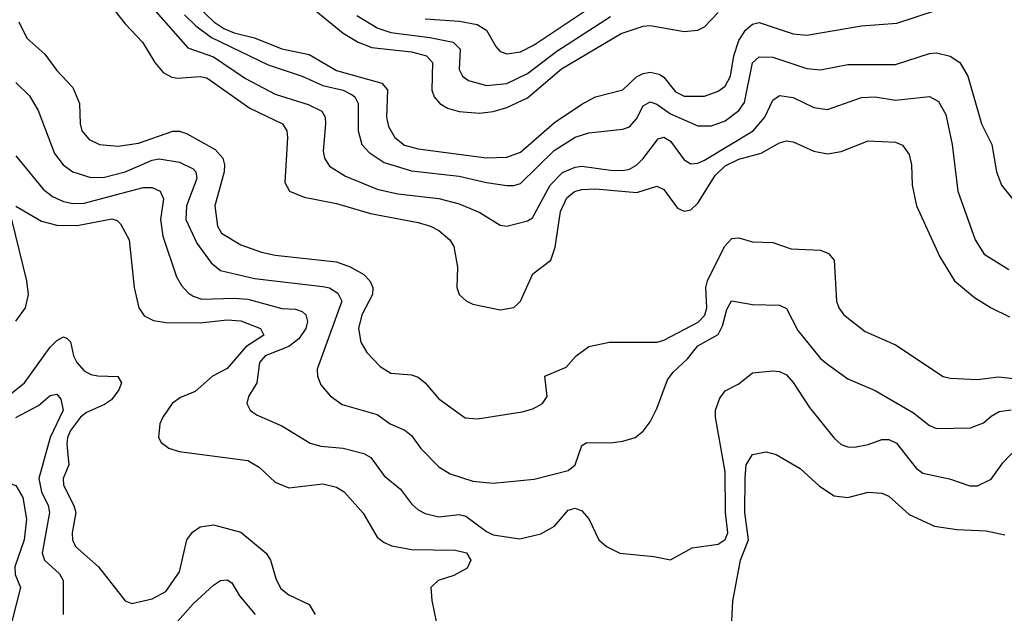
# Model space of a CAD drawing. Header units: inches. Extents: x 1308407 to 1441228, y 959628 to 1036311.
# Tile 400 of 656: x 1374321 to 1377209, y 1012314 to 1014056. Entities that reach past the tile are written whole.
import ezdxf

# ---------------------------------------------------------------- set-up
doc = ezdxf.new("R2010")
doc.units = ezdxf.units.IN
doc.header["$MEASUREMENT"] = 0
doc.layers.add('B3071', color=7, linetype='Continuous')

msp = doc.modelspace()

# ---------------------------------------------------------------- linework, layer by layer
at = {"layer": 'B3071', "color": 5}
for points, elevation in [([(1375510, 1014058.2), (1375611.4, 1014051.4), (1375662.4, 1014042.4), (1375690, 1014025.1), (1375717.2, 1013977.2), (1375730, 1013963), (1375750, 1013956.2), (1375790, 1013961.6), (1375830, 1013982.3), (1376050, 1014129.7)], 3260), ([(1374601.4, 1014081.4), (1374630, 1014043.7), (1374681.2, 1013990), (1374717, 1013930), (1374741.5, 1013901.5), (1374767.1, 1013887.1), (1374784.1, 1013884.1), (1374850, 1013889.3), (1374870, 1013885.3), (1374996, 1013796), (1375092.3, 1013750), (1375105.1, 1013730), (1375106.5, 1013710), (1375098.7, 1013578.7), (1375112.9, 1013552.9), (1375155.1, 1013535.1), (1375250, 1013516.3), (1375350, 1013487.5), (1375490, 1013461.1), (1375526, 1013450), (1375550, 1013437), (1375582.8, 1013410), (1375594, 1013390), (1375605.5, 1013330), (1375602.8, 1013270), (1375610.3, 1013250), (1375630.9, 1013230.9), (1375650, 1013221.1), (1375730, 1013204.3), (1375770, 1013211.8), (1375779.8, 1013220.2), (1375790, 1013230.2), (1375826.2, 1013310), (1375879, 1013350), (1375891.8, 1013388.2), (1375907.3, 1013492.7), (1375926.3, 1013533.7), (1375948.3, 1013551.6), (1375970, 1013558.1), (1376010, 1013559.7), (1376131.5, 1013548.5), (1376190, 1013567.8), (1376210, 1013557.4), (1376250, 1013502.8), (1376270, 1013493.6), (1376290, 1013497.8), (1376310, 1013517.4), (1376361.1, 1013598.9), (1376390, 1013627.3), (1376430, 1013647.1), (1376495.5, 1013664.5), (1376550, 1013695.1), (1376570, 1013700.5), (1376590, 1013697.3), (1376650.1, 1013670.1), (1376690, 1013662.4), (1376730, 1013669.4), (1376810, 1013700.2), (1376890, 1013696.8), (1376910, 1013687.8), (1376930, 1013660.5), (1376936.3, 1013630), (1376938.8, 1013570), (1376951.8, 1013510), (1377020.2, 1013360.2), (1377063.2, 1013290), (1377121.2, 1013241.2), (1377170.2, 1013210), (1377224.1, 1013184.1)], 3120), ([(1374720.3, 1014080.3), (1374813.9, 1013973.9), (1374890, 1013947.4), (1374983.8, 1013883.8), (1375070, 1013837.3), (1375166.7, 1013806.7), (1375207.7, 1013787.7), (1375216.8, 1013770), (1375218.3, 1013750), (1375211.5, 1013670), (1375214.8, 1013650), (1375230, 1013626), (1375277, 1013597), (1375370, 1013559.1), (1375430, 1013544.5), (1375550, 1013530.9), (1375610, 1013516), (1375670.2, 1013490), (1375730, 1013453), (1375750, 1013450.1), (1375810, 1013465.7), (1375825.3, 1013474.7), (1375876.8, 1013570), (1375912.7, 1013607.3), (1375950, 1013623.4), (1375970, 1013625.9), (1376054.4, 1013614.4), (1376090, 1013613), (1376110, 1013617.3), (1376130, 1013629), (1376150, 1013649), (1376193.3, 1013706.7), (1376210, 1013711.1), (1376230, 1013699.3), (1376270, 1013644.6), (1376290, 1013633.2), (1376310, 1013635.1), (1376330, 1013644), (1376472.5, 1013730), (1376506.4, 1013770), (1376530, 1013819.7), (1376550, 1013833.7), (1376590, 1013827.8), (1376650, 1013798.2), (1376690, 1013792.8), (1376790, 1013827.3), (1376830, 1013829.5), (1376890, 1013819.5), (1376990, 1013830.9), (1377015.7, 1013815.7), (1377037.6, 1013777.6), (1377055.8, 1013690), (1377072.9, 1013552.9), (1377123.3, 1013410), (1377150, 1013367.6), (1377222.6, 1013322.6)], 3140), ([(1374804.8, 1014070), (1374838.1, 1014038.1), (1374883.7, 1014003.7), (1375050, 1013923.8), (1375150, 1013890.4), (1375210, 1013863.2), (1375270, 1013849.3), (1375295.9, 1013835.9), (1375303.9, 1013830), (1375314.2, 1013810), (1375314.2, 1013730), (1375325, 1013690), (1375346.1, 1013666.1), (1375390, 1013636.8), (1375470, 1013612.2), (1375610, 1013596.5), (1375690, 1013577.8), (1375750, 1013569.6), (1375770, 1013569.6), (1375790, 1013575.7), (1375888.3, 1013671.7), (1375950, 1013711.7), (1375990, 1013724.4), (1376090, 1013735.1), (1376110, 1013741.3), (1376130, 1013765.4), (1376150, 1013802.8), (1376170, 1013814.5), (1376190, 1013807.9), (1376230, 1013779.4), (1376310, 1013744.5), (1376350, 1013744.5), (1376390, 1013759.4), (1376430, 1013789.1), (1376447.1, 1013812.9), (1376470, 1013929.1), (1376490, 1013947.5), (1376530, 1013946.5), (1376630, 1013912.5), (1376670, 1013909), (1376750, 1013924.7), (1376890, 1013924.2), (1376990, 1013957), (1377010, 1013958.7), (1377050, 1013948.8), (1377078.2, 1013930), (1377101.6, 1013890), (1377141.7, 1013750), (1377172.5, 1013690), (1377185.9, 1013610), (1377200.5, 1013570), (1377265.2, 1013490)], 3160), ([(1374848.5, 1014090), (1374890.5, 1014050), (1374920.1, 1014030), (1374950, 1014017.9), (1375010, 1014002.6), (1375090, 1013970.7), (1375170, 1013953.9), (1375250, 1013906.6), (1375383.5, 1013870), (1375399.9, 1013850), (1375397.4, 1013770), (1375402.9, 1013742.9), (1375421.1, 1013710), (1375450, 1013687.4), (1375490, 1013677), (1375690, 1013651), (1375750, 1013652.7), (1375790, 1013667.2), (1375890, 1013754), (1375970, 1013807.9), (1376010, 1013829.7), (1376090, 1013850.6), (1376130, 1013888.1), (1376150, 1013898.2), (1376170, 1013902.5), (1376196.2, 1013896.2), (1376210, 1013886.9), (1376244.5, 1013844.5), (1376270, 1013831.9), (1376330, 1013831.9), (1376370, 1013845.8), (1376390, 1013860.7), (1376406, 1013890), (1376416.1, 1013950), (1376430, 1013994.8), (1376450, 1014025.6), (1376470, 1014043.1), (1376490, 1014047.8), (1376590, 1014014.8), (1376630, 1014010.5), (1376790, 1014038.1), (1376893.7, 1014046.3), (1377010, 1014083.8)], 3180), ([(1375190, 1014081.8), (1375270, 1014016.6), (1375313.5, 1013990), (1375354.1, 1013974.1), (1375470, 1013962.1), (1375514.5, 1013950), (1375531.6, 1013930), (1375529.5, 1013849.5), (1375537.1, 1013830), (1375553.7, 1013810), (1375576.1, 1013796.1), (1375610, 1013786.5), (1375670, 1013781.8), (1375710, 1013786.1), (1375750, 1013798.2), (1375810, 1013827), (1375910, 1013911.6), (1376084.8, 1014015.2), (1376150, 1014036.7), (1376170, 1014038.5), (1376270, 1014021.3), (1376310, 1014025.6), (1376330, 1014035), (1376370, 1014076.8)], 3220), ([(1375310, 1014068), (1375371.3, 1014031.3), (1375410, 1014018.7), (1375524, 1014004), (1375592, 1013990), (1375613.3, 1013970), (1375610.1, 1013910), (1375619.7, 1013890), (1375637.8, 1013877.8), (1375690, 1013863), (1375750, 1013868.9), (1375810, 1013897.7), (1375896.5, 1013963.5), (1376054.3, 1014065.7)], 3240), ([(1374318.9, 1014050), (1374342.2, 1014002.2), (1374394.5, 1013954.5), (1374430, 1013907.3), (1374476.7, 1013856.7), (1374496.4, 1013810), (1374498.5, 1013750), (1374503.8, 1013730), (1374524.4, 1013704.4), (1374555.5, 1013690), (1374610, 1013684.7), (1374670, 1013693.9), (1374770, 1013728.8), (1374790, 1013728.7), (1374810, 1013721.6), (1374894.7, 1013674.7), (1374916.6, 1013650), (1374921.7, 1013630), (1374920.6, 1013610), (1374893.7, 1013510), (1374900.9, 1013450), (1374913.1, 1013430), (1374970, 1013395.4), (1375030, 1013374.1), (1375070, 1013365.3), (1375250, 1013345.8), (1375290.4, 1013330.4), (1375330, 1013307.8), (1375348.3, 1013290), (1375357.2, 1013270), (1375355.6, 1013250), (1375324.9, 1013190), (1375314.6, 1013150), (1375321.3, 1013110), (1375339.6, 1013079.6), (1375378.3, 1013038.3), (1375410, 1013018.9), (1375470, 1013013.3), (1375490, 1013006.8), (1375510.4, 1012990.4), (1375550, 1012943.2), (1375627.2, 1012887.2), (1375664.3, 1012884.3), (1375794.5, 1012905.5), (1375825.9, 1012914.1), (1375854.7, 1012930), (1375867.8, 1012950), (1375860.9, 1013010), (1375924, 1013036), (1375953.4, 1013070), (1375990, 1013096.6), (1376050.6, 1013109.5), (1376190.4, 1013109.6), (1376210, 1013115.3), (1376311.2, 1013168.8), (1376330.9, 1013189.1), (1376336.9, 1013210), (1376333.7, 1013270), (1376338.8, 1013290), (1376388.7, 1013390), (1376410, 1013414.3), (1376430, 1013415.6), (1376470, 1013404.1), (1376530, 1013402), (1376583.6, 1013383.6), (1376670, 1013379.3), (1376693.4, 1013370), (1376710.2, 1013350), (1376716.9, 1013230), (1376723.9, 1013210), (1376738.3, 1013190), (1376800.9, 1013140.9), (1376890, 1013102.2), (1377030, 1013009.3), (1377050, 1013004.3), (1377130, 1013000.5), (1377192.1, 1013007.9), (1377290, 1012996.9)], 3080), ([(1374310, 1013872), (1374350, 1013832.7), (1374375.7, 1013790), (1374423.5, 1013663.5), (1374448.7, 1013630), (1374476.9, 1013610), (1374530, 1013592.8), (1374570, 1013593.6), (1374630, 1013609.2), (1374710, 1013643.5), (1374730, 1013647.8), (1374790, 1013637.9), (1374830, 1013618.2), (1374837.5, 1013610), (1374841.1, 1013590), (1374810.4, 1013510), (1374808.1, 1013470), (1374840.6, 1013400.6), (1374882.9, 1013342.9), (1374910, 1013319.6), (1375010, 1013296), (1375210, 1013273.1), (1375230, 1013268.8), (1375253.8, 1013253.8), (1375265.6, 1013230), (1375194, 1013030), (1375194.2, 1013010), (1375204.1, 1012984.1), (1375232.1, 1012952.1), (1375266.7, 1012926.7), (1375370, 1012897.6), (1375407.6, 1012870), (1375451.1, 1012851.1), (1375470, 1012835.9), (1375498, 1012798), (1375550, 1012744), (1375583.6, 1012723.6), (1375650, 1012701.8), (1375710, 1012695.5), (1375830, 1012707.5), (1375930, 1012732.9), (1375950.6, 1012750), (1375970, 1012806.7), (1375984.9, 1012815.1), (1376054.4, 1012814.4), (1376090, 1012819), (1376126, 1012830), (1376150, 1012848.5), (1376170, 1012876.3), (1376190, 1012914.8), (1376221.2, 1012998.8), (1376238, 1013022), (1376279.7, 1013060.3), (1376310, 1013099.2), (1376370, 1013132.3), (1376382.1, 1013157.9), (1376394.8, 1013205.2), (1376408.7, 1013231.3), (1376470, 1013220.2), (1376550, 1013217.8), (1376570, 1013208.9), (1376603.8, 1013143.8), (1376670, 1013061.8), (1376690, 1013044.6), (1376750, 1013002.3), (1376830, 1012967.6), (1376942.3, 1012902.3), (1376990, 1012865.5), (1377010, 1012855.8), (1377110, 1012858), (1377147.5, 1012872.5), (1377170, 1012892.4), (1377194.1, 1012905.9), (1377229.3, 1012910.7)], 3060), ([(1374310, 1013656), (1374390, 1013558.4), (1374417.6, 1013537.6), (1374450, 1013522.7), (1374477, 1013517), (1374510, 1013517.1), (1374683.7, 1013563.7), (1374710, 1013563.1), (1374732.8, 1013552.8), (1374742.7, 1013530), (1374734.2, 1013470), (1374740.5, 1013420.5), (1374781.3, 1013301.3), (1374795.6, 1013275.6), (1374814.9, 1013254.9), (1374830, 1013244.2), (1374855.5, 1013235.5), (1374950, 1013239.1), (1374990, 1013235.9), (1375090, 1013208.9), (1375130, 1013206), (1375150, 1013199.6), (1375160.1, 1013190), (1375165.3, 1013170), (1375160.4, 1013150), (1375140.3, 1013119.7), (1375110, 1013096.8), (1375041.3, 1013070), (1375024.3, 1013050), (1375016.4, 1012990), (1374992.6, 1012950), (1374987.4, 1012930), (1374997, 1012910), (1375015.9, 1012895.9), (1375090, 1012864.3), (1375173.1, 1012813.1), (1375204.7, 1012804.7), (1375270, 1012798.9), (1375330, 1012783.2), (1375350.9, 1012770.9), (1375390, 1012717.8), (1375437.8, 1012677.8), (1375470, 1012635.6), (1375490, 1012617.3), (1375510, 1012607.2), (1375550, 1012596.9), (1375610, 1012604), (1375630, 1012599), (1375690, 1012553.9), (1375710, 1012544.4), (1375787.6, 1012532.4), (1375850, 1012547.6), (1375889.6, 1012570), (1375930, 1012616.3), (1375950, 1012622.8), (1375970, 1012614.8), (1375990, 1012590.8), (1376019.3, 1012530), (1376042, 1012510), (1376081, 1012490), (1376181, 1012481), (1376230, 1012470.7), (1376293.8, 1012506.2), (1376370, 1012517.1), (1376390, 1012530.4), (1376398.4, 1012550), (1376390.8, 1012610), (1376390, 1012729), (1376362.3, 1012890), (1376362.3, 1012910), (1376375, 1012945), (1376390, 1012966.4), (1376430, 1012987.2), (1376470, 1013019.5), (1376530, 1013025.4), (1376550, 1013023.2), (1376570, 1013013.6), (1376590, 1012991.4), (1376637.9, 1012917.9), (1376710, 1012828), (1376730, 1012809.2), (1376750, 1012802), (1376770, 1012801.4), (1376810, 1012809.4), (1376850, 1012824.4), (1376870, 1012824.3), (1376892.8, 1012812.8), (1376950, 1012740.2), (1376970, 1012725.1), (1377048.3, 1012708.3), (1377108.3, 1012688.3), (1377130, 1012688.3), (1377170, 1012707.1), (1377204.3, 1012755.7), (1377270, 1012823.9)], 3040), ([(1374310, 1013509.1), (1374385.1, 1013465.1), (1374430, 1013453), (1374490, 1013452.1), (1374591.5, 1013471.5), (1374606.9, 1013466.9), (1374616.7, 1013456.7), (1374642.5, 1013410), (1374656.8, 1013270), (1374670.7, 1013210.7), (1374686.6, 1013186.6), (1374713.3, 1013173.3), (1374750, 1013167.6), (1374850, 1013166.6), (1374930, 1013175.4), (1374970, 1013172.1), (1375027.6, 1013150), (1375037.4, 1013130), (1374984.5, 1013095.5), (1374930, 1013031.9), (1374886.9, 1013010), (1374835.5, 1012964.5), (1374792.4, 1012947.6), (1374768, 1012930), (1374740.6, 1012890), (1374732.2, 1012870), (1374728, 1012830), (1374735.6, 1012815.6), (1374758.6, 1012798.6), (1374788.5, 1012788.5), (1374990, 1012762.1), (1375023.1, 1012743.1), (1375070, 1012698.7), (1375110, 1012682.3), (1375210, 1012693.4), (1375250, 1012684.4), (1375273, 1012670), (1375328.1, 1012608.1), (1375370, 1012537.6), (1375390, 1012521.5), (1375412.4, 1012512.4), (1375470, 1012500.8), (1375598.9, 1012498.9), (1375631.8, 1012491.8), (1375644, 1012470), (1375633.6, 1012446.4), (1375594.7, 1012425.3), (1375548.4, 1012410), (1375526.8, 1012390), (1375530, 1012351.3), (1375550, 1012251.3)], 3020), ([(1374310, 1013170.8), (1374337.9, 1013210), (1374347.3, 1013250), (1374341.6, 1013290), (1374298.5, 1013470)], 3020), ([(1374265.9, 1012934.1), (1374335.6, 1012990), (1374410, 1013095.1), (1374430, 1013114.4), (1374450, 1013125.7), (1374460.4, 1013120.4), (1374470, 1013110.2), (1374479, 1013070), (1374488.6, 1013050), (1374510, 1013025.2), (1374530, 1013015), (1374550, 1013011.3), (1374608.8, 1013008.8), (1374620.1, 1012990), (1374612.2, 1012970), (1374590, 1012940.8), (1374570, 1012926.9), (1374516.8, 1012903.2), (1374499.4, 1012890), (1374470.1, 1012850), (1374461.8, 1012830), (1374459, 1012810), (1374465.3, 1012750), (1374449.1, 1012710), (1374449.2, 1012690), (1374479.9, 1012630), (1374485.3, 1012610), (1374475.1, 1012550), (1374475.5, 1012530), (1374484.7, 1012510), (1374552.6, 1012450), (1374630, 1012350.3), (1374650, 1012342.8), (1374710, 1012356.8), (1374750, 1012377.7), (1374790, 1012435.6), (1374811.1, 1012530), (1374827.9, 1012552.1), (1374850, 1012567.7), (1374890, 1012573.3), (1374970, 1012551.9), (1375044.1, 1012490), (1375056.9, 1012470), (1375072.9, 1012412.9), (1375086.9, 1012386.9), (1375110, 1012367.7), (1375170, 1012339.3), (1375187.5, 1012310)], 2980), ([(1374310, 1012888.2), (1374376.5, 1012923.5), (1374410, 1012952.9), (1374430, 1012956.9), (1374442.2, 1012942.2), (1374448.3, 1012910), (1374410.3, 1012830), (1374377.3, 1012710), (1374385, 1012670), (1374404.7, 1012630), (1374408.2, 1012610), (1374386.8, 1012490), (1374393.9, 1012470), (1374437.4, 1012430), (1374448.6, 1012410), (1374448.8, 1012310)], 2960), ([(1376405.9, 1012214.1), (1376413, 1012350), (1376435.5, 1012470), (1376458.6, 1012530), (1376447.8, 1012610), (1376448.6, 1012711.4), (1376452.1, 1012750), (1376470, 1012779.7), (1376510, 1012787.4), (1376539.9, 1012779.9), (1376610, 1012738.9), (1376666.6, 1012686.6), (1376710, 1012658.5), (1376750, 1012654.2), (1376810, 1012669.4), (1376850, 1012666), (1376870, 1012658), (1376930, 1012603.5), (1377004.4, 1012570), (1377070, 1012559.8), (1377156.1, 1012556.1), (1377210, 1012543.9)], 3020), ([(1373962.6, 1012257.4), (1373995.2, 1012324.8), (1374032.9, 1012387.1), (1374059.7, 1012420.3), (1374116, 1012464), (1374140.5, 1012490), (1374196.1, 1012590), (1374250, 1012666.7), (1374290, 1012696.2), (1374310, 1012689.1), (1374330, 1012654), (1374341.2, 1012590), (1374333.8, 1012530), (1374306.6, 1012450), (1374307.8, 1012427.8), (1374323.8, 1012390), (1374298.2, 1012290)], 2940), ([(1374784.2, 1012290), (1374830, 1012341.4), (1374890, 1012396.9), (1374910.2, 1012410.2), (1374930, 1012412.4), (1374942.9, 1012402.9), (1374965.5, 1012365.5), (1375012, 1012310)], 2960)]:
    msp.add_lwpolyline(points, dxfattribs=dict(at, elevation=elevation))

doc.saveas('drawing.dxf')
